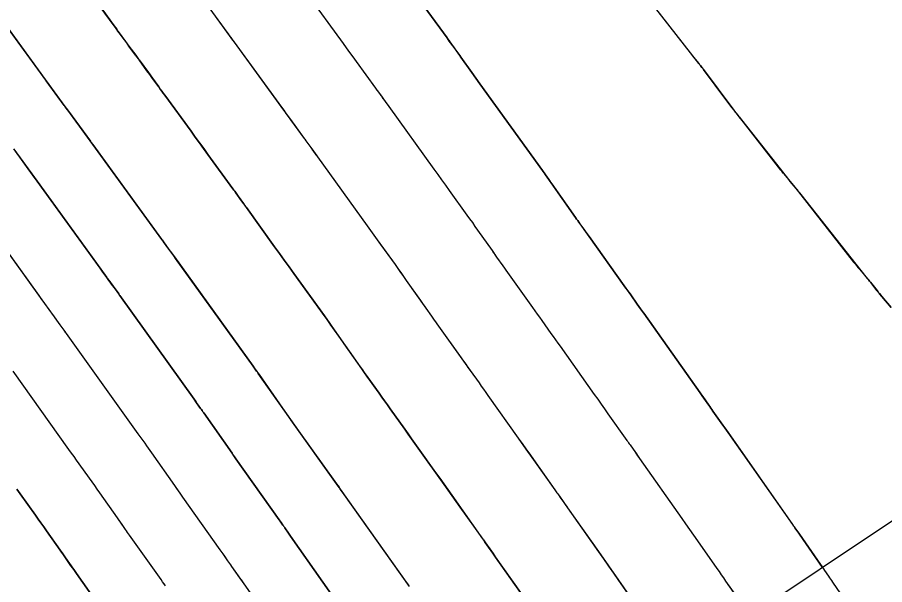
# Model space of a CAD drawing. Extents: x 954385 to 988206, y 1868364 to 1924553.
# Drawn here: x 955958.51 to 955998.24, y 1922725.09 to 1922751.09 of the extents above; entities that cross this region are included whole.
import ezdxf

# ---------------------------------------------------------------- set-up
doc = ezdxf.new("R2010")
doc.units = 0
for name, color, linetype in [('1', 7, 'Continuous'), ('Default', 7, 'Continuous'), ('Ex_Major Contours', 7, 'Continuous'), ('Ex_Minor Contours', 7, 'Continuous')]:
    doc.layers.add(name, color=color, linetype=linetype)

msp = doc.modelspace()

# ---------------------------------------------------------------- linework, layer by layer
at = {"layer": '1'}
for points in [[(956108.905, 1922801.644), (955952.628, 1922697.337)], [(955998.534, 1922737.794), (955998.02, 1922738.405), (955997.979, 1922738.454), (955997.939, 1922738.502), (955997.929, 1922738.514), (955997.919, 1922738.526), (955997.909, 1922738.539), (955997.899, 1922738.551), (955997.598, 1922738.934), (955997.545, 1922739.002), (955997.491, 1922739.07), (955997.438, 1922739.138), (955997.384, 1922739.206), (955994.407, 1922742.977), (955994.352, 1922743.047), (955994.297, 1922743.116), (955994.24, 1922743.184), (955994.184, 1922743.252), (955993.913, 1922743.575), (955993.842, 1922743.66), (955993.771, 1922743.744), (955993.629, 1922743.914), (955993.593, 1922743.956), (955993.558, 1922743.999), (955993.524, 1922744.042), (955993.489, 1922744.086), (955991.765, 1922746.281), (955991.574, 1922746.525), (955991.386, 1922746.77), (955991.199, 1922747.016), (955991.013, 1922747.264), (955989.94, 1922748.705), (955989.922, 1922748.729), (955989.905, 1922748.752), (955989.887, 1922748.775), (955989.869, 1922748.798), (955989.796, 1922748.89), (955989.778, 1922748.913), (955989.76, 1922748.936), (955989.741, 1922748.959), (955989.723, 1922748.982), (955985.952, 1922753.812)], [(955995.392, 1922725.88), (955994.331, 1922727.407), (955994.229, 1922727.554), (955994.127, 1922727.7), (955994.101, 1922727.737), (955994.076, 1922727.773), (955994.05, 1922727.81), (955994.025, 1922727.847), (955991.069, 1922732.058), (955990.91, 1922732.283), (955990.752, 1922732.509), (955990.374, 1922733.047), (955990.326, 1922733.116), (955990.277, 1922733.185), (955990.229, 1922733.254), (955990.18, 1922733.323), (955989.88, 1922733.749), (955989.821, 1922733.833), (955989.791, 1922733.875), (955987.202, 1922737.528), (955987.053, 1922737.738), (955986.904, 1922737.949), (955986.605, 1922738.369), (955986.531, 1922738.475), (955986.456, 1922738.58), (955986.381, 1922738.685), (955986.306, 1922738.79), (955984.702, 1922741.041), (955984.545, 1922741.261), (955984.283, 1922741.628), (955984.231, 1922741.702), (955984.178, 1922741.775), (955984.126, 1922741.849), (955984.075, 1922741.923), (955982.956, 1922743.514), (955982.705, 1922743.87), (955982.669, 1922743.921), (955982.633, 1922743.972), (955982.597, 1922744.023), (955982.561, 1922744.073), (955979.702, 1922748.05), (955979.517, 1922748.308), (955979.332, 1922748.566), (955978.826, 1922749.269), (955978.776, 1922749.339), (955978.725, 1922749.409), (955978.513, 1922749.703), (955978.297, 1922750.002), (955978.192, 1922750.146), (955978.191, 1922750.149), (955975.711, 1922753.561)], [(955971.734, 1922752.228), (955973.429, 1922749.897), (955973.579, 1922749.691), (955973.729, 1922749.485), (955973.879, 1922749.279), (955974.028, 1922749.072), (955974.917, 1922747.85), (955974.937, 1922747.822), (955974.997, 1922747.739), (955975.184, 1922747.481), (955975.281, 1922747.346), (955975.438, 1922747.129), (955975.496, 1922747.049), (955975.53, 1922747.001), (955977.588, 1922744.139), (955977.764, 1922743.894), (955977.941, 1922743.649), (955978.117, 1922743.403), (955978.293, 1922743.158), (955979.105, 1922742.029), (955979.228, 1922741.857), (955979.351, 1922741.685), (955979.473, 1922741.513), (955979.594, 1922741.341), (955980.252, 1922740.406), (955980.465, 1922740.103), (955980.749, 1922739.699), (955980.82, 1922739.598), (955980.891, 1922739.497), (955980.962, 1922739.396), (955981.034, 1922739.296), (955982.109, 1922737.788), (955982.214, 1922737.64), (955982.32, 1922737.493), (955982.425, 1922737.345), (955982.53, 1922737.198), (955982.95, 1922736.608), (955983.055, 1922736.461), (955983.16, 1922736.313), (955983.265, 1922736.165), (955983.37, 1922736.018), (955984.937, 1922733.808), (955985.093, 1922733.587), (955985.25, 1922733.366), (955985.407, 1922733.145), (955985.563, 1922732.924), (955986.431, 1922731.699), (955986.467, 1922731.648), (955986.504, 1922731.597), (955986.54, 1922731.546), (955986.576, 1922731.495), (955986.792, 1922731.188), (955986.924, 1922731.001), (955986.968, 1922730.938), (955987.012, 1922730.875), (955988.94, 1922728.129), (955989.122, 1922727.871), (955989.303, 1922727.613), (955989.484, 1922727.354), (955989.666, 1922727.096), (955990.552, 1922725.833), (955990.653, 1922725.689), (955990.753, 1922725.546), (955990.853, 1922725.402), (955990.954, 1922725.258), (955991.426, 1922724.578)], [(955962.349, 1922751.522), (955962.947, 1922750.698), (955963.004, 1922750.62), (955963.06, 1922750.542), (955963.117, 1922750.463), (955963.175, 1922750.385), (955963.465, 1922749.988), (955963.623, 1922749.773), (955963.93, 1922749.353), (955964.062, 1922749.173), (955964.085, 1922749.141), (955964.511, 1922748.557), (955964.701, 1922748.297), (955964.989, 1922747.901), (955965.059, 1922747.806), (955965.128, 1922747.711), (955965.197, 1922747.616), (955965.266, 1922747.522), (955966.467, 1922745.87), (955966.659, 1922745.605), (955966.852, 1922745.34), (955967.045, 1922745.074), (955967.238, 1922744.809), (955968.387, 1922743.229), (955968.431, 1922743.167), (955968.466, 1922743.119), (955968.629, 1922742.894), (955968.751, 1922742.726), (955968.867, 1922742.565), (955968.953, 1922742.445), (955968.986, 1922742.399), (955969.003, 1922742.376), (955970.294, 1922740.58), (955970.515, 1922740.273), (955970.736, 1922739.966), (955970.956, 1922739.66), (955971.177, 1922739.353), (955972.576, 1922737.407), (955972.681, 1922737.26), (955972.786, 1922737.113), (955972.891, 1922736.966), (955972.995, 1922736.818), (955973.531, 1922736.056), (955973.792, 1922735.684), (955974.141, 1922735.188), (955974.228, 1922735.064), (955974.315, 1922734.941), (955974.403, 1922734.817), (955974.491, 1922734.693), (955975.079, 1922733.869), (955975.207, 1922733.69), (955975.334, 1922733.511), (955975.461, 1922733.333), (955975.589, 1922733.154), (955976.26, 1922732.213), (955976.415, 1922731.996), (955976.569, 1922731.779), (955976.723, 1922731.563), (955976.877, 1922731.346), (955977.671, 1922730.226), (955977.855, 1922729.967), (955978.039, 1922729.707), (955978.222, 1922729.448), (955978.406, 1922729.189), (955979.823, 1922727.19), (955979.856, 1922727.144), (955979.889, 1922727.098), (955979.921, 1922727.052), (955979.954, 1922727.006), (955980.149, 1922726.728), (955980.3, 1922726.515), (955980.35, 1922726.444), (955980.4, 1922726.372), (955981.556, 1922724.727)], [(955967.327, 1922751.484), (955968.217, 1922750.264), (955968.327, 1922750.112), (955968.383, 1922750.036), (955968.438, 1922749.961), (955970.706, 1922746.84), (955971.025, 1922746.402), (955971.649, 1922745.543), (955971.673, 1922745.511), (955971.728, 1922745.434), (955971.998, 1922745.061), (955972.222, 1922744.75), (955972.255, 1922744.705), (955974.53, 1922741.54), (955974.992, 1922740.898), (955975.809, 1922739.762), (955975.939, 1922739.581), (955976.068, 1922739.399), (955976.197, 1922739.217), (955976.326, 1922739.035), (955977.222, 1922737.76), (955977.476, 1922737.399), (955977.539, 1922737.309), (955977.603, 1922737.219), (955977.667, 1922737.129), (955977.731, 1922737.039), (955978.945, 1922735.336), (955979.252, 1922734.906), (955979.66, 1922734.333), (955979.762, 1922734.19), (955979.865, 1922734.046), (955979.966, 1922733.903), (955980.068, 1922733.759), (955981.458, 1922731.799), (955981.806, 1922731.308), (955982.154, 1922730.818), (955983.13, 1922729.44), (955983.163, 1922729.394), (955983.196, 1922729.348), (955983.229, 1922729.301), (955983.262, 1922729.255), (955983.508, 1922728.905), (955983.609, 1922728.762), (955983.659, 1922728.691), (955983.709, 1922728.619), (955985.125, 1922726.603), (955985.586, 1922725.946), (955986.047, 1922725.289), (955987.274, 1922723.542)], [(955958.055, 1922750.629), (955959.789, 1922748.24), (955959.817, 1922748.201), (955959.833, 1922748.179), (955960.688, 1922747.01), (955960.802, 1922746.854), (955960.85, 1922746.788), (955961.855, 1922745.411), (955961.879, 1922745.378), (955961.964, 1922745.261), (955965.112, 1922740.931), (955965.143, 1922740.889), (955965.201, 1922740.809), (955965.424, 1922740.5), (955965.514, 1922740.376), (955965.702, 1922740.115), (955965.703, 1922740.113), (955969.311, 1922735.097), (955969.389, 1922734.989), (955969.489, 1922734.849), (955969.505, 1922734.827), (955969.52, 1922734.805), (955969.583, 1922734.716), (955970.662, 1922733.181), (955970.845, 1922732.922), (955971.028, 1922732.663), (955971.212, 1922732.404), (955971.396, 1922732.145), (955973.133, 1922729.71), (955973.245, 1922729.552), (955973.273, 1922729.513), (955973.301, 1922729.473), (955976.325, 1922725.21), (955976.427, 1922725.065)], [(955973.989, 1922723.103), (955971.029, 1922727.314), (955970.936, 1922727.447), (955970.761, 1922727.696), (955970.74, 1922727.726), (955970.719, 1922727.756), (955970.698, 1922727.786), (955970.676, 1922727.816), (955970.549, 1922727.996), (955970.507, 1922728.056), (955968.521, 1922730.863), (955968.491, 1922730.905), (955968.462, 1922730.946), (955968.344, 1922731.114), (955967.049, 1922732.961), (955967.013, 1922733.014), (955966.976, 1922733.066), (955966.939, 1922733.118), (955966.902, 1922733.17), (955966.716, 1922733.43), (955966.605, 1922733.585), (955963.204, 1922738.344), (955963.152, 1922738.417), (955962.955, 1922738.69), (955962.871, 1922738.808), (955962.673, 1922739.084), (955962.629, 1922739.144), (955962.615, 1922739.164), (955962.399, 1922739.462), (955962.301, 1922739.598), (955959.417, 1922743.587), (955959.385, 1922743.632), (955959.287, 1922743.766), (955958.349, 1922745.059)], [(955971.499, 1922721.43), (955968.903, 1922725.123), (955968.837, 1922725.217), (955968.772, 1922725.31), (955968.706, 1922725.403), (955968.641, 1922725.496), (955968.336, 1922725.929), (955968.292, 1922725.993), (955968.247, 1922726.056), (955968.202, 1922726.119), (955968.157, 1922726.183), (955967.978, 1922726.436), (955967.889, 1922726.562), (955967.799, 1922726.689), (955966.087, 1922729.108), (955966.056, 1922729.152), (955966.026, 1922729.196), (955965.995, 1922729.24), (955965.964, 1922729.283), (955965.779, 1922729.547), (955965.718, 1922729.634), (955964.668, 1922731.133), (955964.591, 1922731.242), (955964.514, 1922731.351), (955964.437, 1922731.46), (955964.359, 1922731.568), (955964.049, 1922732.002), (955963.971, 1922732.111), (955963.893, 1922732.22), (955963.816, 1922732.328), (955963.738, 1922732.437), (955960.758, 1922736.608), (955960.737, 1922736.636), (955960.65, 1922736.757), (955960.474, 1922737.003), (955960.397, 1922737.109), (955960.218, 1922737.358), (955960.179, 1922737.413), (955960.166, 1922737.431), (955959.773, 1922737.975), (955959.637, 1922738.162), (955959.502, 1922738.349), (955956.999, 1922741.812)], [(955965.296, 1922725.032), (955965.228, 1922725.129), (955965.16, 1922725.225), (955965.091, 1922725.322), (955963.654, 1922727.354), (955963.607, 1922727.42), (955963.56, 1922727.487), (955963.513, 1922727.554), (955963.466, 1922727.621), (955963.232, 1922727.955), (955963.091, 1922728.155), (955962.286, 1922729.304), (955962.169, 1922729.47), (955962.052, 1922729.636), (955961.934, 1922729.801), (955961.817, 1922729.967), (955961.344, 1922730.627), (955961.226, 1922730.792), (955961.108, 1922730.958), (955960.99, 1922731.123), (955960.872, 1922731.288), (955958.312, 1922734.871)], [(955958.481, 1922729.474), (955958.64, 1922729.252), (955959.338, 1922728.276), (955959.464, 1922728.099), (955959.59, 1922727.921), (955959.716, 1922727.743), (955959.841, 1922727.565), (955960.465, 1922726.675), (955960.591, 1922726.496), (955960.716, 1922726.316), (955960.968, 1922725.958), (955961.031, 1922725.868), (955961.094, 1922725.778), (955961.157, 1922725.689), (955961.22, 1922725.599), (955962.384, 1922723.955)]]:
    msp.add_lwpolyline(points, dxfattribs=at)
at = {"layer": 'Default'}
msp.add_arc((955068.332, 1922107.114), 1145.916, 31.460692, 46.414195, dxfattribs=at)
at = {"layer": 'Ex_Major Contours'}
for points in [[(955967.326, 1922751.484), (955968.108, 1922750.412), (955968.163, 1922750.337), (955968.218, 1922750.262), (955968.328, 1922750.112), (955968.355, 1922750.074), (955968.382, 1922750.036), (955968.41, 1922749.999), (955968.437, 1922749.961), (955970.604, 1922746.98), (955970.71, 1922746.834), (955970.815, 1922746.689), (955970.921, 1922746.544), (955971.026, 1922746.398), (955971.649, 1922745.543), (955971.66, 1922745.527), (955971.672, 1922745.511), (955971.707, 1922745.465), (955971.729, 1922745.434), (955971.903, 1922745.193), (955971.92, 1922745.169), (955971.938, 1922745.145), (955971.98, 1922745.085), (955971.998, 1922745.061), (955972.006, 1922745.049), (955972.156, 1922744.841), (955972.189, 1922744.795), (955972.23, 1922744.738), (955972.255, 1922744.704), (955974.529, 1922741.543), (955974.683, 1922741.329), (955974.837, 1922741.114), (955974.991, 1922740.9), (955975.145, 1922740.686), (955975.809, 1922739.763), (955975.939, 1922739.581), (955976.069, 1922739.399), (955976.198, 1922739.217), (955976.326, 1922739.034), (955976.97, 1922738.117), (955977.033, 1922738.027), (955977.096, 1922737.937), (955977.16, 1922737.847), (955977.223, 1922737.757), (955977.476, 1922737.398), (955977.539, 1922737.308), (955977.603, 1922737.219), (955977.666, 1922737.129), (955977.73, 1922737.039), (955978.843, 1922735.479), (955978.945, 1922735.336), (955979.047, 1922735.192), (955979.149, 1922735.049), (955979.252, 1922734.906), (955979.66, 1922734.333), (955979.762, 1922734.189), (955979.864, 1922734.046), (955979.966, 1922733.903), (955980.068, 1922733.759), (955981.455, 1922731.805), (955981.629, 1922731.56), (955981.804, 1922731.314), (955981.978, 1922731.068), (955982.152, 1922730.823), (955983.131, 1922729.441), (955983.164, 1922729.395), (955983.197, 1922729.348), (955983.229, 1922729.302), (955983.262, 1922729.255), (955983.408, 1922729.047), (955983.458, 1922728.976), (955983.508, 1922728.904), (955983.634, 1922728.726), (955983.684, 1922728.655), (955983.709, 1922728.619), (955985.129, 1922726.595), (955985.359, 1922726.267), (955985.589, 1922725.939), (955985.82, 1922725.612), (955986.05, 1922725.284), (955987.274, 1922723.542)], [(955965.296, 1922725.032), (955965.159, 1922725.226), (955965.091, 1922725.322), (955963.653, 1922727.353), (955963.606, 1922727.42), (955963.559, 1922727.487), (955963.512, 1922727.553), (955963.465, 1922727.62), (955963.278, 1922727.887), (955963.184, 1922728.021), (955963.091, 1922728.154), (955962.286, 1922729.304), (955962.169, 1922729.47), (955962.052, 1922729.636), (955961.935, 1922729.802), (955961.817, 1922729.967), (955961.344, 1922730.627), (955961.226, 1922730.792), (955961.108, 1922730.957), (955960.99, 1922731.123), (955960.872, 1922731.288), (955958.311, 1922734.871)]]:
    msp.add_lwpolyline(points, dxfattribs=at)
at = {"layer": 'Ex_Minor Contours'}
for points in [[(955985.705, 1922754.102), (955989.329, 1922749.462), (955989.371, 1922749.409), (955989.413, 1922749.356), (955989.456, 1922749.303), (955989.5, 1922749.25), (955989.723, 1922748.982), (955989.742, 1922748.959), (955989.76, 1922748.936), (955989.779, 1922748.913), (955989.797, 1922748.891), (955989.87, 1922748.799), (955989.888, 1922748.776), (955989.906, 1922748.753), (955989.924, 1922748.729), (955989.942, 1922748.706), (955991.325, 1922746.843), (955991.353, 1922746.805), (955991.382, 1922746.767), (955991.412, 1922746.73), (955991.442, 1922746.693), (955991.564, 1922746.547), (955991.595, 1922746.511), (955991.625, 1922746.474), (955991.655, 1922746.437), (955991.684, 1922746.399), (955993.286, 1922744.362), (955993.562, 1922744.01), (955993.839, 1922743.658), (955994.116, 1922743.306), (955994.393, 1922742.954), (955996.817, 1922739.876), (955996.882, 1922739.794), (955996.948, 1922739.712), (955997.015, 1922739.631), (955997.083, 1922739.551), (955997.469, 1922739.093), (955997.489, 1922739.069), (955997.509, 1922739.045), (955997.548, 1922738.997), (955997.567, 1922738.973), (955997.587, 1922738.949), (955997.892, 1922738.566), (955997.947, 1922738.498), (955998.002, 1922738.431), (955998.057, 1922738.364), (955998.113, 1922738.297), (955998.535, 1922737.795)], [(955975.711, 1922753.56), (955978.191, 1922750.145), (955978.207, 1922750.124), (955978.246, 1922750.074), (955978.252, 1922750.065), (955978.259, 1922750.056), (955978.265, 1922750.047), (955978.272, 1922750.039), (955978.303, 1922749.994), (955978.322, 1922749.967), (955978.519, 1922749.695), (955978.567, 1922749.628), (955978.585, 1922749.603), (955978.725, 1922749.409), (955978.775, 1922749.339), (955978.826, 1922749.269), (955979.331, 1922748.566), (955979.517, 1922748.308), (955979.702, 1922748.05), (955982.561, 1922744.073), (955982.598, 1922744.023), (955982.634, 1922743.972), (955982.67, 1922743.921), (955982.706, 1922743.871), (955982.849, 1922743.667), (955982.885, 1922743.616), (955982.92, 1922743.565), (955982.956, 1922743.515), (955982.992, 1922743.464), (955984.073, 1922741.923), (955984.125, 1922741.849), (955984.177, 1922741.775), (955984.23, 1922741.701), (955984.282, 1922741.628), (955984.491, 1922741.334), (955984.596, 1922741.187), (955984.701, 1922741.04), (955986.306, 1922738.79), (955986.381, 1922738.684), (955986.456, 1922738.579), (955986.531, 1922738.474), (955986.605, 1922738.369), (955986.904, 1922737.948), (955986.978, 1922737.842), (955987.053, 1922737.737), (955987.127, 1922737.632), (955987.202, 1922737.527), (955989.793, 1922733.875), (955989.822, 1922733.833), (955989.891, 1922733.736), (955989.91, 1922733.708), (955990.18, 1922733.323), (955990.229, 1922733.254), (955990.277, 1922733.185), (955990.325, 1922733.116), (955990.373, 1922733.047), (955990.752, 1922732.509), (955990.831, 1922732.396), (955990.91, 1922732.284), (955990.989, 1922732.171), (955991.068, 1922732.058), (955994.024, 1922727.846), (955994.049, 1922727.809), (955994.075, 1922727.772), (955994.1, 1922727.736), (955994.126, 1922727.699), (955994.33, 1922727.406), (955995.3, 1922726.013), (955995.346, 1922725.947), (955995.393, 1922725.88), (955995.438, 1922725.813), (955995.484, 1922725.746), (955995.667, 1922725.477), (955995.712, 1922725.41), (955995.758, 1922725.343), (955995.804, 1922725.276), (955995.849, 1922725.209), (955997.704, 1922722.485)], [(955971.735, 1922752.228), (955973.429, 1922749.898), (955973.579, 1922749.691), (955973.729, 1922749.485), (955973.879, 1922749.279), (955974.029, 1922749.073), (955974.923, 1922747.843), (955974.962, 1922747.788), (955974.974, 1922747.772), (955974.989, 1922747.752), (955974.998, 1922747.74), (955975.135, 1922747.548), (955975.159, 1922747.514), (955975.183, 1922747.481), (955975.256, 1922747.379), (955975.281, 1922747.346), (955975.392, 1922747.192), (955975.415, 1922747.16), (955975.438, 1922747.128), (955975.506, 1922747.033), (955975.529, 1922747.001), (955977.588, 1922744.139), (955977.764, 1922743.894), (955977.94, 1922743.648), (955978.117, 1922743.403), (955978.293, 1922743.158), (955979.105, 1922742.028), (955979.228, 1922741.857), (955979.351, 1922741.685), (955979.473, 1922741.513), (955979.595, 1922741.341), (955980.181, 1922740.508), (955980.252, 1922740.407), (955980.323, 1922740.306), (955980.394, 1922740.205), (955980.465, 1922740.104), (955980.749, 1922739.699), (955980.82, 1922739.598), (955980.891, 1922739.498), (955980.962, 1922739.397), (955981.034, 1922739.296), (955982.109, 1922737.787), (955982.214, 1922737.64), (955982.32, 1922737.493), (955982.425, 1922737.345), (955982.53, 1922737.198), (955982.95, 1922736.608), (955983.056, 1922736.46), (955983.161, 1922736.313), (955983.265, 1922736.165), (955983.37, 1922736.018), (955984.937, 1922733.807), (955985.093, 1922733.586), (955985.25, 1922733.365), (955985.407, 1922733.144), (955985.563, 1922732.923), (955986.432, 1922731.699), (955986.468, 1922731.648), (955986.504, 1922731.597), (955986.54, 1922731.546), (955986.576, 1922731.495), (955986.748, 1922731.25), (955986.792, 1922731.188), (955986.836, 1922731.125), (955986.945, 1922730.969), (955986.989, 1922730.906), (955987.011, 1922730.875), (955988.94, 1922728.13), (955989.121, 1922727.871), (955989.303, 1922727.613), (955989.484, 1922727.355), (955989.665, 1922727.096), (955990.552, 1922725.833), (955990.652, 1922725.689), (955990.753, 1922725.546), (955990.853, 1922725.402), (955990.954, 1922725.258), (955991.491, 1922724.487)], [(955981.556, 1922724.726), (955980.415, 1922726.351), (955980.285, 1922726.536), (955980.09, 1922726.814), (955979.94, 1922727.028), (955979.915, 1922727.064), (955979.89, 1922727.099), (955979.865, 1922727.135), (955979.84, 1922727.17), (955978.791, 1922728.648), (955978.607, 1922728.906), (955978.424, 1922729.165), (955978.241, 1922729.423), (955978.058, 1922729.681), (955976.876, 1922731.346), (955976.722, 1922731.562), (955976.568, 1922731.779), (955976.414, 1922731.995), (955976.259, 1922732.212), (955975.588, 1922733.153), (955975.461, 1922733.332), (955975.333, 1922733.51), (955975.206, 1922733.689), (955975.079, 1922733.867), (955974.523, 1922734.645), (955974.418, 1922734.792), (955974.314, 1922734.94), (955974.21, 1922735.087), (955974.106, 1922735.235), (955973.658, 1922735.873), (955973.484, 1922736.121), (955973.31, 1922736.369), (955972.962, 1922736.866), (955972.875, 1922736.99), (955972.787, 1922737.113), (955972.699, 1922737.237), (955972.611, 1922737.36), (955971.177, 1922739.353), (955970.957, 1922739.66), (955970.736, 1922739.966), (955970.515, 1922740.273), (955970.294, 1922740.58), (955968.999, 1922742.381), (955968.941, 1922742.462), (955968.869, 1922742.562), (955968.825, 1922742.622), (955968.705, 1922742.789), (955968.597, 1922742.939), (955968.551, 1922743.003), (955968.466, 1922743.121), (955968.455, 1922743.137), (955968.424, 1922743.177), (955968.398, 1922743.212), (955968.385, 1922743.229), (955967.236, 1922744.809), (955967.043, 1922745.074), (955966.851, 1922745.339), (955966.658, 1922745.605), (955966.465, 1922745.87), (955965.265, 1922747.521), (955965.196, 1922747.616), (955965.127, 1922747.711), (955965.058, 1922747.806), (955964.989, 1922747.9), (955964.7, 1922748.296), (955964.574, 1922748.469), (955964.448, 1922748.642), (955964.086, 1922749.138), (955964.069, 1922749.162), (955964.052, 1922749.185), (955963.986, 1922749.277), (955963.955, 1922749.321), (955963.939, 1922749.342), (955963.924, 1922749.364), (955963.623, 1922749.773), (955963.518, 1922749.916), (955963.412, 1922750.06), (955963.174, 1922750.385), (955963.117, 1922750.463), (955963.06, 1922750.541), (955963.003, 1922750.619), (955962.946, 1922750.697), (955962.311, 1922751.573)], [(955976.474, 1922725.001), (955973.483, 1922729.216), (955973.399, 1922729.334), (955973.301, 1922729.473), (955973.259, 1922729.532), (955973.16, 1922729.67), (955973.132, 1922729.709), (955971.042, 1922732.638), (955971.026, 1922732.661), (955971.009, 1922732.684), (955970.944, 1922732.776), (955969.543, 1922734.773), (955969.524, 1922734.8), (955969.505, 1922734.827), (955969.486, 1922734.854), (955969.466, 1922734.882), (955969.311, 1922735.098), (955965.76, 1922740.033), (955965.671, 1922740.157), (955965.46, 1922740.451), (955965.444, 1922740.473), (955965.207, 1922740.802), (955965.2, 1922740.813), (955965.192, 1922740.823), (955965.184, 1922740.834), (955965.176, 1922740.844), (955965.126, 1922740.91), (955961.963, 1922745.26), (955961.869, 1922745.389), (955961.843, 1922745.425), (955960.818, 1922746.831), (955960.815, 1922746.836), (955960.721, 1922746.967), (955960.705, 1922746.989), (955960.689, 1922747.011), (955960.673, 1922747.033), (955960.657, 1922747.055), (955959.826, 1922748.186), (955959.808, 1922748.211), (955958.061, 1922750.619)], [(955958.35, 1922745.057), (955959.298, 1922743.75), (955959.385, 1922743.631), (955959.417, 1922743.586), (955962.333, 1922739.553), (955962.614, 1922739.164), (955962.629, 1922739.144), (955962.643, 1922739.124), (955962.673, 1922739.084), (955962.688, 1922739.065), (955962.702, 1922739.045), (955962.899, 1922738.769), (955962.984, 1922738.651), (955963.154, 1922738.413), (955963.181, 1922738.375), (955963.203, 1922738.344), (955966.605, 1922733.585), (955966.679, 1922733.481), (955966.753, 1922733.378), (955966.902, 1922733.17), (955966.939, 1922733.118), (955966.976, 1922733.066), (955967.013, 1922733.014), (955967.05, 1922732.961), (955968.343, 1922731.113), (955968.402, 1922731.029), (955968.461, 1922730.946), (955968.49, 1922730.904), (955968.52, 1922730.862), (955970.506, 1922728.056), (955970.591, 1922727.936), (955970.676, 1922727.816), (955970.697, 1922727.786), (955970.718, 1922727.756), (955970.74, 1922727.726), (955970.761, 1922727.696), (955970.967, 1922727.403), (955971.029, 1922727.314), (955973.99, 1922723.104)], [(955971.5, 1922721.43), (955968.903, 1922725.123), (955968.706, 1922725.403), (955968.336, 1922725.929), (955968.291, 1922725.993), (955968.247, 1922726.056), (955968.202, 1922726.119), (955968.157, 1922726.183), (955967.933, 1922726.499), (955967.799, 1922726.689), (955966.086, 1922729.108), (955966.055, 1922729.151), (955966.024, 1922729.195), (955965.994, 1922729.239), (955965.963, 1922729.283), (955965.809, 1922729.502), (955965.748, 1922729.59), (955965.717, 1922729.634), (955964.668, 1922731.133), (955964.591, 1922731.242), (955964.514, 1922731.351), (955964.437, 1922731.46), (955964.359, 1922731.568), (955964.049, 1922732.002), (955963.971, 1922732.111), (955963.894, 1922732.219), (955963.816, 1922732.328), (955963.738, 1922732.437), (955960.757, 1922736.607), (955960.737, 1922736.636), (955960.712, 1922736.672), (955960.696, 1922736.693), (955960.66, 1922736.742), (955960.65, 1922736.757), (955960.474, 1922737.002), (955960.398, 1922737.109), (955960.245, 1922737.323), (955960.232, 1922737.341), (955960.219, 1922737.359), (955960.185, 1922737.403), (955960.172, 1922737.421), (955960.166, 1922737.43), (955959.569, 1922738.256), (955956.998, 1922741.811)], [(955962.383, 1922723.955), (955961.22, 1922725.599), (955961.156, 1922725.688), (955961.093, 1922725.778), (955961.03, 1922725.868), (955960.967, 1922725.957), (955960.716, 1922726.316), (955960.653, 1922726.406), (955960.59, 1922726.496), (955960.527, 1922726.585), (955960.464, 1922726.675), (955959.841, 1922727.565), (955959.716, 1922727.744), (955959.591, 1922727.921), (955959.465, 1922728.099), (955959.338, 1922728.276), (955958.64, 1922729.252), (955958.481, 1922729.474)]]:
    msp.add_lwpolyline(points, dxfattribs=at)

doc.saveas('drawing.dxf')
